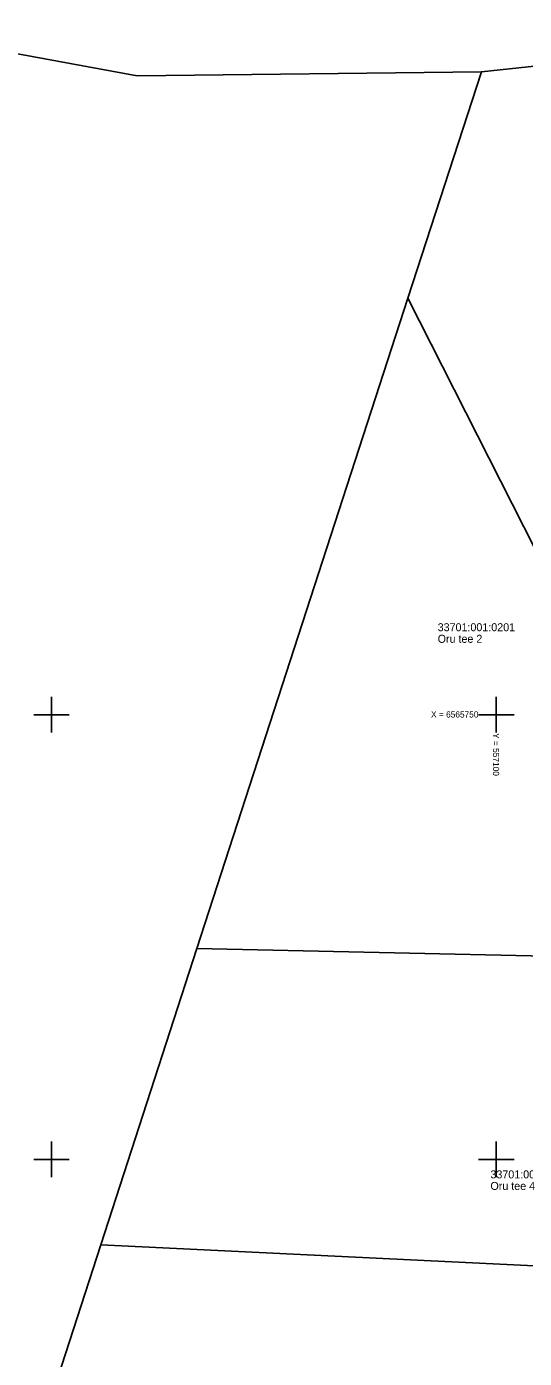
# Model space of a CAD drawing. Extents: x 551623 to 559850, y 6561220 to 6567135.
# Drawn here: x 557047.2 to 557103.2, y 6565677.6 to 6565827.3 of the extents above; entities that cross this region are included whole.
import ezdxf

# ---------------------------------------------------------------- set-up
doc = ezdxf.new("R2010")
doc.units = 0
doc.layers.add('PIIR', color=7, linetype='Continuous')
doc.layers.add('VORK', color=7, linetype='Continuous')

msp = doc.modelspace()

# ---------------------------------------------------------------- linework, layer by layer
at = {"layer": 'PIIR'}
for points in [[(557419.41, 6565866.49), (557382.9, 6565858.54), (557341.03, 6565851.27), (557306.95, 6565845.94), (557283.96, 6565842.47), (557283.39, 6565842.4), (557245.94, 6565837.63), (557134.47, 6565820.02), (557131.37, 6565825.73), (557112.7, 6565823.81), (557098.32, 6565822.27), (557059.64, 6565821.82), (557025.61, 6565828.09), (556996.17, 6565838.52), (556968.93, 6565852.93), (556942.12, 6565873.29)], [(557169.97, 6565369.7), (557178.6, 6565401.44), (557191.37, 6565459.67), (557200.72, 6565502.33), (557207.99, 6565535.49), (557196.11, 6565551.01), (557181.52, 6565590.04), (557157.5, 6565654.27), (557143.03, 6565692.36), (557127.82, 6565722.36), (557090.07, 6565796.84), (557098.32, 6565822.27), (557112.7, 6565823.81), (557104.44, 6565797.12), (557104.79, 6565790.25), (557125.5, 6565749.51), (557153.03, 6565695.14), (557165.18, 6565662.77), (557205.13, 6565556), (557206.12, 6565554.71), (557210.7, 6565548.72), (557217.51, 6565539.84)]]:
    msp.add_lwpolyline(points, dxfattribs=at)
for points in [[(557090.07, 6565796.84), (557127.82, 6565722.36), (557066.35, 6565723.72)], [(557066.35, 6565723.72), (557127.82, 6565722.36), (557143.03, 6565692.36), (557142.97, 6565686.18), (557055.54, 6565690.39)], [(557055.54, 6565690.39), (557142.97, 6565686.18), (557127.78, 6565643.89), (557048.49, 6565668.68)]]:
    msp.add_lwpolyline(points, close=True, dxfattribs=at)
at = {"layer": 'VORK'}
for p, q in [((557050, 6565752), (557050, 6565748)), ((557100, 6565752), (557100, 6565748)), ((557048, 6565750), (557052, 6565750)), ((557098, 6565750), (557102, 6565750)), ((557050, 6565702), (557050, 6565698)), ((557100, 6565702), (557100, 6565698)), ((557048, 6565700), (557052, 6565700)), ((557098, 6565700), (557102, 6565700))]:
    msp.add_line(p, q, dxfattribs=at)

# ---------------------------------------------------------------- texts
at = {"layer": 'PIIR'}
for s, p in [('33701:001:0201', (557093.41, 6565759.38)), ('Oru tee 2', (557093.41, 6565758.08)), ('33701:001:0203', (557099.34, 6565697.87)), ('Oru tee 4', (557099.34, 6565696.57))]:
    msp.add_text(s, height=0.9, dxfattribs=at).set_placement(p)
at = {"layer": 'VORK'}
msp.add_text('X = 6565750', height=0.7, dxfattribs=at).set_placement((557092.66, 6565749.68))
msp.add_text('Y = 557100 ', height=0.7, rotation=270, dxfattribs=at).set_placement((557099.62, 6565747.93))

doc.saveas('drawing.dxf')
